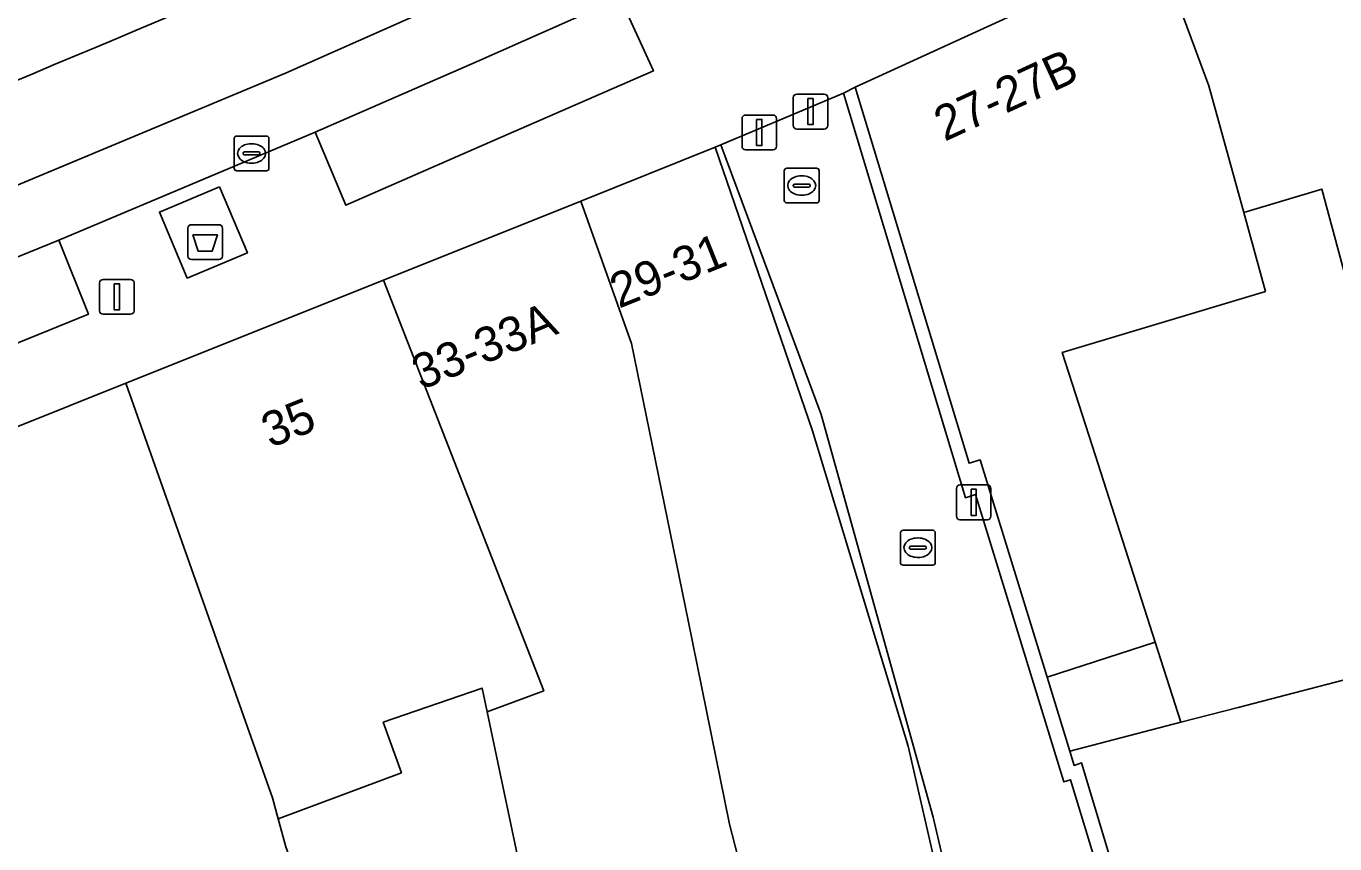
# Model space of a CAD drawing. Extents: x 160663 to 161506, y 382245 to 383291.
# Drawn here: x 161193.3 to 161230.91, y 382960.14 to 382983.63 of the extents above; entities that cross this region are included whole.
import ezdxf

# ---------------------------------------------------------------- set-up
doc = ezdxf.new("R2010")
doc.units = 0
for name, color, linetype in [('IMGEO_Afsluitpaal', 7, 'Continuous'), ('IMGEO_Afval_apart_plaats', 7, 'Continuous'), ('IMGEO_Erf', 7, 'Continuous'), ('IMGEO_Groenvoorziening', 7, 'Continuous'), ('IMGEO_Kolk', 7, 'Continuous'), ('IMGEO_Lichtmast', 7, 'Continuous'), ('IMGEO_Muur', 7, 'Continuous'), ('IMGEO_Pand', 7, 'Continuous'), ('IMGEO_Pand_nummerreeks', 7, 'Continuous'), ('IMGEO_Rijbaan_lokaal_gesloten', 7, 'Continuous'), ('IMGEO_Rioolput', 7, 'Continuous'), ('IMGEO_Verkeerseiland_open', 7, 'Continuous'), ('IMGEO_Voetpad_gesloten', 7, 'Continuous'), ('IMGEO_Voetpad_open', 7, 'Continuous')]:
    doc.layers.add(name, color=color, linetype=linetype)

msp = doc.modelspace()

# ---------------------------------------------------------------- linework, layer by layer
at = {"layer": 'IMGEO_Afsluitpaal'}
for p, q in [((161215.344, 382980.775), (161215.344, 382981.575)), ((161215.344, 382981.575), (161215.344, 382980.775)), ((161215.444, 382981.675), (161216.234, 382981.675)), ((161216.234, 382981.675), (161215.444, 382981.675)), ((161216.334, 382981.575), (161216.334, 382980.775)), ((161216.334, 382980.775), (161216.334, 382981.575)), ((161213.971, 382981.076), (161214.761, 382981.076)), ((161214.761, 382981.076), (161213.971, 382981.076)), ((161213.871, 382980.176), (161213.871, 382980.976)), ((161213.871, 382980.976), (161213.871, 382980.176)), ((161214.861, 382980.976), (161214.861, 382980.176)), ((161214.861, 382980.176), (161214.861, 382980.976)), ((161216.234, 382980.675), (161215.444, 382980.675)), ((161215.444, 382980.675), (161216.234, 382980.675)), ((161214.761, 382980.076), (161213.971, 382980.076)), ((161213.971, 382980.076), (161214.761, 382980.076))]:
    msp.add_line(p, q, dxfattribs=at)
for points in [[(161215.764, 382981.55), (161215.914, 382981.55), (161215.914, 382980.8), (161215.764, 382980.8), (161215.764, 382981.55)], [(161214.291, 382980.951), (161214.441, 382980.951), (161214.441, 382980.201), (161214.291, 382980.201), (161214.291, 382980.951)]]:
    msp.add_lwpolyline(points, dxfattribs=at)
for centre, start, end in [((161215.444, 382981.575), 90, 180), ((161215.444, 382981.575), 90, 180), ((161216.234, 382981.575), 0, 90), ((161216.234, 382981.575), 360, 90), ((161213.971, 382980.976), 90, 180), ((161213.971, 382980.976), 90, 180), ((161214.761, 382980.976), 0, 90), ((161214.761, 382980.976), 360, 90), ((161215.444, 382980.775), 180, 270), ((161215.444, 382980.775), 180, 270), ((161216.234, 382980.775), 270, 0), ((161216.234, 382980.775), 270, 0), ((161213.971, 382980.176), 180, 270), ((161213.971, 382980.176), 180, 270), ((161214.761, 382980.176), 270, 0), ((161214.761, 382980.176), 270, 0)]:
    msp.add_arc(centre, 0.1, start, end, dxfattribs=at)
at = {"layer": 'IMGEO_Afval_apart_plaats'}
for p, q in [((161197.95, 382977.026), (161197.95, 382977.826)), ((161197.95, 382977.826), (161197.95, 382977.026)), ((161198.05, 382977.926), (161198.84, 382977.926)), ((161198.84, 382977.926), (161198.05, 382977.926)), ((161198.94, 382977.826), (161198.94, 382977.026)), ((161198.94, 382977.026), (161198.94, 382977.826)), ((161198.84, 382976.926), (161198.05, 382976.926)), ((161198.05, 382976.926), (161198.84, 382976.926))]:
    msp.add_line(p, q, dxfattribs=at)
msp.add_lwpolyline([(161198.093, 382977.64), (161198.797, 382977.64), (161198.648, 382977.17), (161198.242, 382977.17), (161198.093, 382977.64)], dxfattribs=at)
for centre, start, end in [((161198.05, 382977.826), 90, 180), ((161198.05, 382977.826), 90, 180), ((161198.84, 382977.826), 0, 90), ((161198.84, 382977.826), 360, 90), ((161198.05, 382977.026), 180, 270), ((161198.05, 382977.026), 180, 270), ((161198.84, 382977.026), 270, 0), ((161198.84, 382977.026), 270, 0)]:
    msp.add_arc(centre, 0.1, start, end, dxfattribs=at)
at = {"layer": 'IMGEO_Erf'}
msp.add_lwpolyline([(161232.081, 382973.192), (161230.529, 382978.948), (161228.287, 382978.275), (161228.913, 382976.007), (161223.072, 382974.253), (161224.026, 382971.283), (161225.744, 382965.936), (161226.484, 382963.634), (161228.129, 382964.063), (161231.364, 382964.905)], dxfattribs=at)
msp.add_lwpolyline([(161206.547, 382963.931), (161206.403, 382964.616), (161203.563, 382963.637), (161204.085, 382962.186), (161200.542, 382960.857), (161200.761, 382960.056), (161202.531, 382955.15), (161202.923, 382955.225), (161205.635, 382946.859), (161209.96, 382947.756)], close=True, dxfattribs=at)
at = {"layer": 'IMGEO_Groenvoorziening'}
for points in [[(161211.324, 382982.345), (161210.373, 382984.439), (161206.259, 382982.613), (161201.608, 382980.585), (161202.487, 382978.485), (161206.778, 382980.364)], [(161194.24, 382977.481), (161189.705, 382975.644), (161184.627, 382973.584), (161185.498, 382971.482), (161189.903, 382973.247), (161195.09, 382975.354)]]:
    msp.add_lwpolyline(points, close=True, dxfattribs=at)
at = {"layer": 'IMGEO_Kolk'}
for p, q in [((161199.276, 382979.547), (161199.276, 382980.399)), ((161199.351, 382980.473), (161200.203, 382980.473)), ((161199.764, 382980.253), (161199.789, 382980.253)), ((161200.277, 382980.399), (161200.277, 382979.547)), ((161199.535, 382979.967), (161199.535, 382979.979)), ((161199.973, 382979.93), (161199.575, 382979.93)), ((161199.578, 382980.016), (161199.976, 382980.016)), ((161200.019, 382979.979), (161200.019, 382979.967)), ((161199.787, 382979.693), (161199.762, 382979.693)), ((161200.203, 382979.473), (161199.351, 382979.473)), ((161218.423, 382968.223), (161218.423, 382969.075)), ((161218.498, 382969.149), (161219.35, 382969.149)), ((161219.424, 382969.075), (161219.424, 382968.223)), ((161218.682, 382968.643), (161218.682, 382968.655)), ((161219.12, 382968.606), (161218.722, 382968.606)), ((161218.725, 382968.692), (161219.123, 382968.692)), ((161218.911, 382968.929), (161218.936, 382968.929)), ((161219.166, 382968.655), (161219.166, 382968.643)), ((161218.934, 382968.369), (161218.909, 382968.369)), ((161219.35, 382968.149), (161218.498, 382968.149))]:
    msp.add_line(p, q, dxfattribs=at)
for points in [[(161199.276, 382979.547), (161199.276, 382980.399)], [(161199.351, 382980.473), (161200.203, 382980.473)], [(161200.277, 382980.399), (161200.277, 382979.547)], [(161200.203, 382979.473), (161199.351, 382979.473)], [(161218.423, 382968.223), (161218.423, 382969.075)], [(161218.498, 382969.149), (161219.35, 382969.149)], [(161219.424, 382969.075), (161219.424, 382968.223)], [(161219.35, 382968.149), (161218.498, 382968.149)]]:
    msp.add_lwpolyline(points, dxfattribs=at)
for centre, radius, start, end in [((161199.353, 382980.397), 0.0765, 91.552, 178.448), ((161199.353, 382980.397), 0.0765, 91.552, 178.448), ((161200.201, 382980.397), 0.0765, 1.552, 88.448), ((161200.201, 382980.397), 0.0765, 1.552, 88.448), ((161199.575, 382979.976), 0.0403, 85.8775, 175.7526), ((161199.572, 382979.966), 0.0366, 178.938, 274.7102), ((161199.976, 382979.973), 0.043, 264.8664, 352.4533), ((161199.98, 382979.978), 0.0386, 1.7309, 96.639), ((161199.353, 382979.549), 0.0765, 181.552, 268.448), ((161199.353, 382979.549), 0.0765, 181.552, 268.448), ((161200.201, 382979.549), 0.0765, 271.552, 358.448), ((161200.201, 382979.549), 0.0765, 271.552, 358.448), ((161218.5, 382969.073), 0.0765, 91.552, 178.448), ((161218.5, 382969.073), 0.0765, 91.552, 178.448), ((161219.348, 382969.073), 0.0765, 1.552, 88.448), ((161219.348, 382969.073), 0.0765, 1.552, 88.448), ((161218.722, 382968.652), 0.0403, 85.8775, 175.7526), ((161218.719, 382968.642), 0.0366, 178.938, 274.7102), ((161219.123, 382968.649), 0.043, 264.8664, 352.4533), ((161219.127, 382968.654), 0.0386, 1.7309, 96.639), ((161218.5, 382968.225), 0.0765, 181.552, 268.448), ((161218.5, 382968.225), 0.0765, 181.552, 268.448), ((161219.348, 382968.225), 0.0765, 271.552, 358.448), ((161219.348, 382968.225), 0.0765, 271.552, 358.448)]:
    msp.add_arc(centre, radius, start, end, dxfattribs=at)
for centre, major_axis, ratio, start_param, end_param in [((161199.763, 382979.973), (-0.387, 0.002), 0.722429, 4.712389, 7.853982), ((161199.788, 382979.973), (-0.39, 0.002), 0.717154, 1.570796, 4.712389), ((161218.91, 382968.649), (-0.387, 0.002), 0.722429, 4.712389, 7.853982), ((161218.935, 382968.649), (-0.39, 0.002), 0.717154, 1.570796, 4.712389)]:
    msp.add_ellipse(centre, major_axis=major_axis, ratio=ratio, start_param=start_param, end_param=end_param, dxfattribs=at)
at = {"layer": 'IMGEO_Lichtmast'}
for p, q in [((161195.412, 382975.455), (161195.412, 382976.255)), ((161195.412, 382976.255), (161195.412, 382975.455)), ((161195.512, 382976.355), (161196.302, 382976.355)), ((161196.302, 382976.355), (161195.512, 382976.355)), ((161196.402, 382976.255), (161196.402, 382975.455)), ((161196.402, 382975.455), (161196.402, 382976.255)), ((161196.302, 382975.355), (161195.512, 382975.355)), ((161195.512, 382975.355), (161196.302, 382975.355)), ((161220.134, 382970.451), (161220.924, 382970.451)), ((161220.924, 382970.451), (161220.134, 382970.451)), ((161220.034, 382969.551), (161220.034, 382970.351)), ((161220.034, 382970.351), (161220.034, 382969.551)), ((161221.024, 382970.351), (161221.024, 382969.551)), ((161221.024, 382969.551), (161221.024, 382970.351)), ((161220.924, 382969.451), (161220.134, 382969.451)), ((161220.134, 382969.451), (161220.924, 382969.451))]:
    msp.add_line(p, q, dxfattribs=at)
for points in [[(161195.832, 382976.23), (161195.982, 382976.23), (161195.982, 382975.48), (161195.832, 382975.48), (161195.832, 382976.23)], [(161220.454, 382970.326), (161220.604, 382970.326), (161220.604, 382969.576), (161220.454, 382969.576), (161220.454, 382970.326)]]:
    msp.add_lwpolyline(points, dxfattribs=at)
for centre, start, end in [((161195.512, 382976.255), 90, 180), ((161195.512, 382976.255), 90, 180), ((161196.302, 382976.255), 0, 90), ((161196.302, 382976.255), 360, 90), ((161195.512, 382975.455), 180, 270), ((161195.512, 382975.455), 180, 270), ((161196.302, 382975.455), 270, 0), ((161196.302, 382975.455), 270, 0), ((161220.134, 382970.351), 90, 180), ((161220.134, 382970.351), 90, 180), ((161220.924, 382970.351), 0, 90), ((161220.924, 382970.351), 360, 90), ((161220.134, 382969.551), 180, 270), ((161220.134, 382969.551), 180, 270), ((161220.924, 382969.551), 270, 0), ((161220.924, 382969.551), 270, 0)]:
    msp.add_arc(centre, 0.1, start, end, dxfattribs=at)
at = {"layer": 'IMGEO_Muur'}
msp.add_lwpolyline([(161222.636, 382964.931), (161223.29, 382962.802)], dxfattribs=at)
at = {"layer": 'IMGEO_Pand'}
for points in [[(161234.65, 382984.425), (161235.835, 382984.835), (161233.386, 382992.093), (161224.742, 382988.809), (161225.834, 382985.847), (161227.282, 382981.919), (161228.287, 382978.275), (161230.529, 382978.948), (161232.081, 382973.192), (161236.779, 382974.421), (161236.656, 382976.207), (161236.47, 382976.97), (161235.561, 382980.693)], [(161228.913, 382976.007), (161228.287, 382978.275), (161227.282, 382981.919), (161225.834, 382985.847), (161223.508, 382984.807), (161217.125, 382981.88), (161220.397, 382971.074), (161220.719, 382971.171), (161222.636, 382964.931), (161225.744, 382965.936), (161224.026, 382971.283), (161223.072, 382974.253)], [(161223.188, 382942.693), (161223.153, 382943.279), (161218.644, 382962.948), (161215.899, 382972.01), (161213.1, 382980.152), (161209.24, 382978.607), (161210.691, 382974.515), (161212.327, 382966.562), (161213.511, 382960.71), (161216.431, 382949.372), (161218.306, 382941.436)], [(161208.234, 382938.71), (161214.94, 382940.525), (161218.306, 382941.436), (161216.431, 382949.372), (161213.511, 382960.71), (161212.327, 382966.562), (161210.691, 382974.515), (161209.24, 382978.607), (161203.57, 382976.337), (161208.176, 382964.542), (161206.547, 382963.931), (161209.96, 382947.756), (161205.635, 382946.859)], [(161203.57, 382976.337), (161196.169, 382973.375), (161200.376, 382961.462), (161200.542, 382960.857), (161204.085, 382962.186), (161203.563, 382963.637), (161206.403, 382964.616), (161206.547, 382963.931), (161208.176, 382964.542)], [(161202.923, 382955.225), (161202.531, 382955.15), (161200.761, 382960.056), (161200.542, 382960.857), (161200.376, 382961.462), (161196.169, 382973.375), (161186.555, 382969.526), (161187.631, 382965.595), (161187.662, 382960.144), (161188.545, 382956.774), (161188.564, 382956.703), (161188.69, 382956.742), (161190.489, 382957.293), (161190.7, 382956.733), (161192.439, 382957.184), (161195.049, 382950.227), (161197.838, 382951.279), (161201.319, 382940.644), (161190.786, 382938.388), (161191.568, 382935.072), (161196.506, 382935.5), (161201.613, 382936.9), (161208.234, 382938.71), (161205.635, 382946.859)], [(161225.744, 382965.936), (161222.636, 382964.931), (161223.29, 382962.802), (161226.484, 382963.634)], [(161235.033, 382944.635), (161238.531, 382945.072), (161237.924, 382956.777), (161232.925, 382956.153), (161231.72, 382962.91), (161231.364, 382964.905), (161228.129, 382964.063), (161226.484, 382963.634), (161223.29, 382962.802), (161223.415, 382962.394), (161223.63, 382962.468), (161229.105, 382944.255), (161229.201, 382943.935), (161233.551, 382925.179), (161239.574, 382924.983)]]:
    msp.add_lwpolyline(points, close=True, dxfattribs=at)
at = {"layer": 'IMGEO_Rijbaan_lokaal_gesloten'}
for points in [[(161174.239, 382974.445), (161166.825, 382971.475), (161160.123, 382968.824), (161156.081, 382967.198), (161157.124, 382964.597), (161168.258, 382969.03), (161173.59, 382971.178), (161183.915, 382975.314), (161188.889, 382977.325), (161200.756, 382982.281), (161214.852, 382988.532), (161223.167, 382992.343), (161241.404, 383001.128)], [(161241.404, 383001.128), (161223.167, 382992.343), (161214.852, 382988.532), (161200.756, 382982.281), (161188.889, 382977.325), (161183.915, 382975.314), (161173.59, 382971.178), (161168.258, 382969.03), (161157.124, 382964.597)], [(161157.832, 382962.832), (161158.309, 382963.049), (161161.665, 382964.387), (161161.928, 382964.498), (161172.679, 382968.786), (161174.068, 382969.337), (161184.627, 382973.584), (161189.705, 382975.644), (161194.24, 382977.481), (161201.608, 382980.585), (161206.259, 382982.613), (161210.373, 382984.439), (161215.681, 382986.809), (161224.009, 382990.613), (161242.223, 382999.485)]]:
    msp.add_lwpolyline(points, dxfattribs=at)
msp.add_arc((160775.645, 383983.467), 1084.897, 291.555502, 293.750405, dxfattribs=at)
msp.add_arc((160775.645, 383983.467), 1084.897, 291.555502, 293.750405, dxfattribs=at)
at = {"layer": 'IMGEO_Rioolput'}
for p, q in [((161215.086, 382978.625), (161215.086, 382979.477)), ((161215.161, 382979.551), (161216.013, 382979.551)), ((161216.087, 382979.477), (161216.087, 382978.625)), ((161215.574, 382979.331), (161215.599, 382979.331)), ((161215.345, 382979.045), (161215.345, 382979.057)), ((161215.783, 382979.008), (161215.385, 382979.008)), ((161215.388, 382979.094), (161215.786, 382979.094)), ((161215.597, 382978.771), (161215.572, 382978.771)), ((161215.829, 382979.057), (161215.829, 382979.045)), ((161216.013, 382978.551), (161215.161, 382978.551))]:
    msp.add_line(p, q, dxfattribs=at)
for points in [[(161215.086, 382978.625), (161215.086, 382979.477)], [(161215.161, 382979.551), (161216.013, 382979.551)], [(161216.087, 382979.477), (161216.087, 382978.625)], [(161216.013, 382978.551), (161215.161, 382978.551)]]:
    msp.add_lwpolyline(points, dxfattribs=at)
for centre, radius, start, end in [((161215.163, 382979.475), 0.0765, 91.552, 178.448), ((161215.163, 382979.475), 0.0765, 91.552, 178.448), ((161216.011, 382979.475), 0.0765, 1.552, 88.448), ((161216.011, 382979.475), 0.0765, 1.552, 88.448), ((161215.385, 382979.054), 0.0403, 85.8775, 175.7526), ((161215.382, 382979.044), 0.0366, 178.938, 274.7102), ((161215.786, 382979.051), 0.043, 264.8664, 352.4533), ((161215.79, 382979.056), 0.0386, 1.7309, 96.639), ((161215.163, 382978.627), 0.0765, 181.552, 268.448), ((161215.163, 382978.627), 0.0765, 181.552, 268.448), ((161216.011, 382978.627), 0.0765, 271.552, 358.448), ((161216.011, 382978.627), 0.0765, 271.552, 358.448)]:
    msp.add_arc(centre, radius, start, end, dxfattribs=at)
for centre, major_axis, ratio, start_param, end_param in [((161215.573, 382979.051), (-0.387, 0.002), 0.722429, 4.712389, 7.853982), ((161215.598, 382979.051), (-0.39, 0.002), 0.717154, 1.570796, 4.712389)]:
    msp.add_ellipse(centre, major_axis=major_axis, ratio=ratio, start_param=start_param, end_param=end_param, dxfattribs=at)
at = {"layer": 'IMGEO_Verkeerseiland_open'}
for points in [[(161222.636, 382964.931), (161220.719, 382971.171), (161220.397, 382971.074), (161217.125, 382981.88), (161216.787, 382981.701), (161220.29, 382970.083), (161220.584, 382970.179), (161223.121, 382961.921), (161223.315, 382961.982), (161228.738, 382944.169), (161229.105, 382944.255), (161223.63, 382962.468), (161223.415, 382962.394), (161223.29, 382962.802)], [(161223.625, 382942.617), (161219.36, 382960.906), (161216.146, 382972.474), (161213.261, 382980.219), (161213.1, 382980.152), (161215.899, 382972.01), (161218.644, 382962.948), (161223.153, 382943.279), (161223.188, 382942.693), (161223.231, 382942.496)]]:
    msp.add_lwpolyline(points, close=True, dxfattribs=at)
at = {"layer": 'IMGEO_Voetpad_gesloten'}
msp.add_lwpolyline([(161198.858, 382979.019), (161197.13, 382978.291), (161197.93, 382976.392), (161199.658, 382977.12)], close=True, dxfattribs=at)
at = {"layer": 'IMGEO_Voetpad_open'}
for points in [[(161242.223, 382999.485), (161224.009, 382990.613), (161215.681, 382986.809), (161210.373, 382984.439), (161211.324, 382982.345), (161206.778, 382980.364), (161202.487, 382978.485), (161201.608, 382980.585), (161194.24, 382977.481), (161195.09, 382975.354), (161189.903, 382973.247), (161185.498, 382971.482), (161184.627, 382973.584), (161174.068, 382969.337), (161172.679, 382968.786), (161173.479, 382966.861), (161162.787, 382962.453), (161161.928, 382964.498), (161161.665, 382964.387), (161162.502, 382962.254), (161159.169, 382960.909), (161158.309, 382963.049), (161157.832, 382962.832)], [(161140.009, 382950.063), (161159.988, 382958.892), (161168.368, 382962.246), (161174.899, 382964.861), (161175.465, 382965.087), (161180.692, 382967.179), (161181.027, 382967.314), (161186.555, 382969.526), (161196.169, 382973.375), (161203.57, 382976.337), (161209.24, 382978.607), (161213.1, 382980.152), (161213.261, 382980.219), (161216.787, 382981.701), (161217.125, 382981.88), (161223.508, 382984.807), (161225.834, 382985.847), (161224.742, 382988.809), (161233.386, 382992.093)]]:
    msp.add_lwpolyline(points, dxfattribs=at)
for points in [[(161213.261, 382980.219), (161216.146, 382972.474), (161219.36, 382960.906), (161223.625, 382942.617), (161228.738, 382944.169), (161223.315, 382961.982), (161223.121, 382961.921), (161220.584, 382970.179), (161220.29, 382970.083), (161216.787, 382981.701)], [(161198.858, 382979.019), (161199.658, 382977.12), (161197.93, 382976.392), (161197.13, 382978.291)]]:
    msp.add_lwpolyline(points, close=True, dxfattribs=at)

# ---------------------------------------------------------------- texts
at = {"layer": 'IMGEO_Pand_nummerreeks'}
for s, rotation, p in [('27-27B', 24.6372, (161219.693, 382980.307)), ('29-31', 21.8156, (161210.334, 382975.512)), ('33-33A', 22.3801, (161204.653, 382973.17)), ('35', 21.8182, (161200.322, 382971.504))]:
    msp.add_text(s, height=1, rotation=rotation, dxfattribs=at).set_placement(p)

doc.saveas('drawing.dxf')
